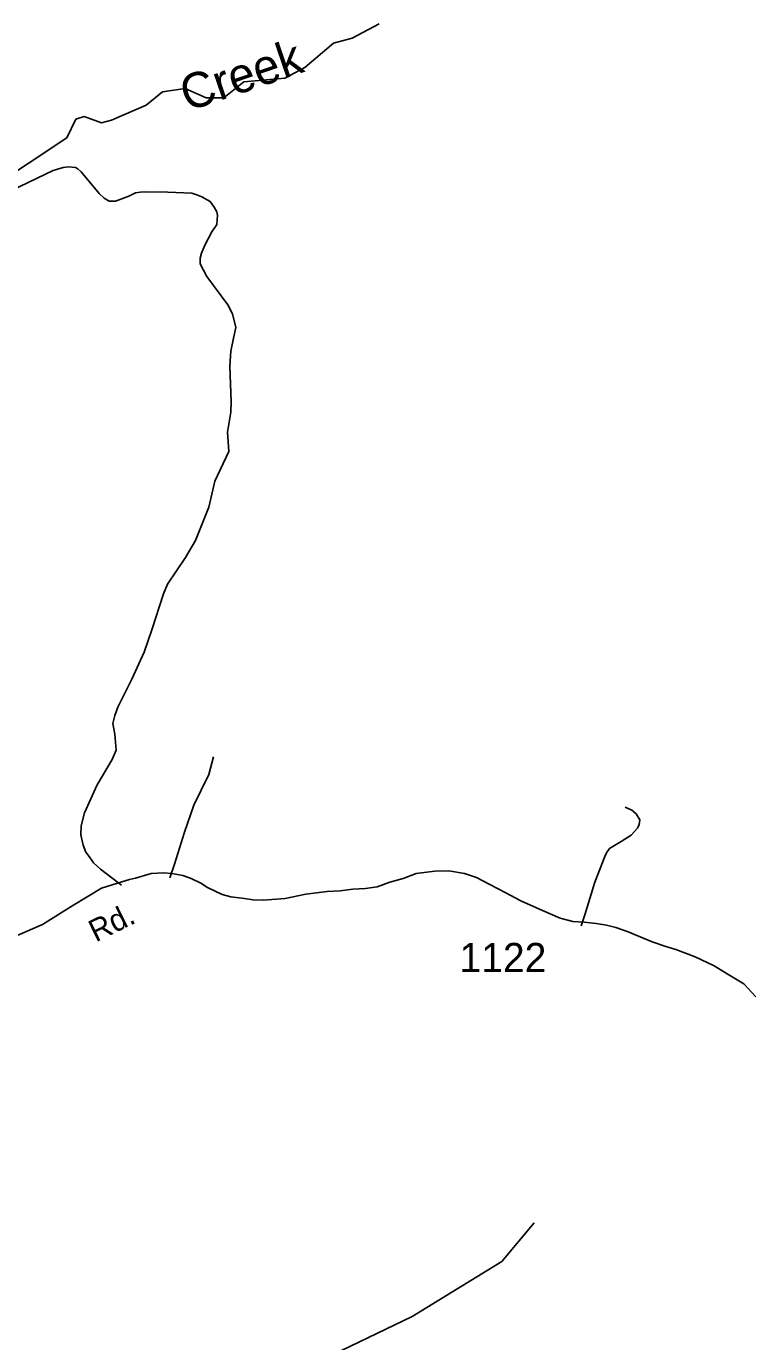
# Model space of a CAD drawing. Extents: x 990631 to 1056237, y 535999 to 585651.
# Drawn here: x 1011798 to 1014890, y 555422 to 561049 of the extents above; entities that cross this region are included whole.
import ezdxf

# ---------------------------------------------------------------- set-up
doc = ezdxf.new("R2010")
doc.units = 0
for name, color, linetype in [('Exist Hydrographic Creek Single Shore', 7, 'Continuous'), ('Exist Hydrographic Creek Single Shore Label', 7, 'Continuous'), ('Exist Hydrographic Misc Water Feature', 7, 'Continuous'), ('Exist Road Non-System Type 51', 7, 'Continuous'), ('Exist Road Secondary Type 51 Attributed', 7, 'Continuous'), ('Exist Road Secondary Type 51 Label', 7, 'Continuous'), ('Exist Road Secondary Type 51 Number Label', 7, 'Continuous')]:
    doc.layers.add(name, color=color, linetype=linetype)

msp = doc.modelspace()

# ---------------------------------------------------------------- linework, layer by layer
at = {"layer": 'Exist Hydrographic Creek Single Shore'}
msp.add_lwpolyline([(1011638.8, 560352.7), (1011971.1, 560572.3), (1012010.8, 560651.7), (1012045.4, 560664), (1012120.7, 560636.9), (1012162.5, 560647.3), (1012310.9, 560712.1), (1012381.9, 560768.6), (1012478.1, 560783.2), (1012568, 560743.5), (1012643.2, 560743.5), (1012728.9, 560812.5), (1012904.5, 560827.1), (1012990.2, 560873.1), (1013113.5, 560977.7), (1013192.9, 560998.6), (1013308.8, 561060.2)], dxfattribs=at)
msp.add_lwpolyline([(1011638.8, 560352.7), (1011971.1, 560572.3), (1012010.8, 560651.7), (1012045.4, 560664), (1012120.7, 560636.9), (1012162.5, 560647.3), (1012310.9, 560712.1), (1012381.9, 560768.6), (1012478.1, 560783.2), (1012568, 560743.5), (1012643.2, 560743.5), (1012728.9, 560812.5), (1012904.5, 560827.1), (1012990.2, 560873.1), (1013113.5, 560977.7), (1013192.9, 560998.6), (1013308.8, 561060.2)], dxfattribs=at)
at = {"layer": 'Exist Hydrographic Misc Water Feature'}
msp.add_lwpolyline([(1010209, 552369.8), (1010226.6, 552641.8), (1010175.1, 552852.9), (1010170.2, 553204.2), (1010081.6, 553297.9), (1010085.2, 553406.1), (1010352.9, 553683), (1011094.2, 554156.9), (1011569.2, 554400.1), (1012242.3, 554826.3), (1012619.3, 555130.4), (1013449.8, 555530.5), (1013832.9, 555765.6), (1013971.7, 555930.2)], dxfattribs=at)
msp.add_lwpolyline([(1010209, 552369.8), (1010226.6, 552641.8), (1010175.1, 552852.9), (1010170.2, 553204.2), (1010081.6, 553297.9), (1010085.2, 553406.1), (1010352.9, 553683), (1011094.2, 554156.9), (1011569.2, 554400.1), (1012242.3, 554826.3), (1012619.3, 555130.4), (1013449.8, 555530.5), (1013832.9, 555765.6), (1013971.7, 555930.2)], dxfattribs=at)
at = {"layer": 'Exist Road Non-System Type 51'}
for points in [[(1011723.8, 560341.2), (1011809.3, 560382.3), (1011912.9, 560433), (1011955.4, 560445.6), (1011979.4, 560448.7), (1012009.4, 560445.7), (1012019.3, 560439.5), (1012032.8, 560427), (1012109.8, 560334.4), (1012131.2, 560313.6), (1012152.7, 560301), (1012180.7, 560302), (1012237.6, 560322.1), (1012266.1, 560337.1), (1012286.1, 560340.5), (1012308.2, 560341.6), (1012404.2, 560340.5), (1012506.1, 560335), (1012528, 560328.4), (1012549.6, 560319.6), (1012585, 560300.4), (1012602.1, 560275.9), (1012613.5, 560255.4), (1012617, 560241.4), (1012613.6, 560201.4), (1012592.6, 560170), (1012562.6, 560113), (1012547.6, 560079.5), (1012542.9, 560057.6), (1012542, 560033.8), (1012570.3, 559978.8), (1012660.3, 559857.6), (1012680.9, 559818.9), (1012695, 559760.4), (1012685.4, 559714.6), (1012673.7, 559659), (1012669.6, 559595.1), (1012674.6, 559443), (1012673.1, 559399), (1012660.1, 559313.2), (1012665.3, 559231.1), (1012605.1, 559103), (1012579.4, 558991.7), (1012522.6, 558849.6), (1012480.1, 558776.9), (1012402.4, 558663.4), (1012384.9, 558621.9), (1012335.8, 558467.5), (1012302.5, 558372.5), (1012250.7, 558256.1), (1012190.7, 558136.1), (1012177.4, 558100.5), (1012168.3, 558066.9), (1012176.8, 558020.5), (1012182.4, 557952.2), (1012165.2, 557912.9), (1012101.6, 557804.8), (1012047.6, 557684.6), (1012033.6, 557629.1), (1012032.3, 557591.1), (1012041, 557546.7), (1012053.8, 557516.3), (1012067.2, 557497.8), (1012086.5, 557471.2), (1012115.5, 557444.2), (1012164.2, 557406.6), (1012205.2, 557375.2)], [(1012412.4, 557406.2), (1012432.4, 557465.6), (1012475, 557602.4), (1012514.9, 557717), (1012547.1, 557782), (1012579.2, 557849), (1012599.7, 557924.4)], [(1014172.8, 557201.4), (1014188.4, 557248.9), (1014231, 557387.7), (1014274.6, 557498.2), (1014281.1, 557513.9), (1014293.9, 557531.7), (1014344.9, 557561.8), (1014387.7, 557588.6), (1014414.7, 557619.6), (1014421.2, 557635.3), (1014424, 557655.3), (1014408.7, 557679.8), (1014389.3, 557696.6), (1014361.7, 557709.3)]]:
    msp.add_lwpolyline(points, dxfattribs=at)
at = {"layer": 'Exist Road Secondary Type 51 Attributed'}
msp.add_lwpolyline([(1014920.3, 556897.4), (1014869.5, 556952.4), (1014804.9, 556992.2), (1014743.1, 557030.7), (1014660.8, 557069.2), (1014578.4, 557099.4), (1014535.8, 557113.1), (1014476.8, 557132.4), (1014419.1, 557157.1), (1014373.8, 557175), (1014321.6, 557194.2), (1014281.8, 557203.8), (1014237.8, 557210.7), (1014185.7, 557216.2), (1014137.6, 557220.3), (1014082.7, 557234), (1014007.2, 557267), (1013915.2, 557308.2), (1013847.9, 557344), (1013782, 557378.3), (1013725.7, 557408.5), (1013673.5, 557425), (1013606.2, 557436), (1013547.2, 557434.6), (1013467.5, 557425), (1013411.2, 557404.4), (1013354.9, 557387.9), (1013300, 557368.7), (1013250.6, 557360.5), (1013195.6, 557357.7), (1013142.1, 557350.8), (1013085.8, 557348.1), (1012995.2, 557337.1), (1012905.9, 557317.9), (1012811.4, 557310.9), (1012767.5, 557312.4), (1012731.7, 557317.5), (1012673.9, 557325.5), (1012636.3, 557334.8), (1012573.3, 557364.9), (1012544.8, 557383.8), (1012503.6, 557403), (1012467.9, 557416.8), (1012421.2, 557425), (1012385.5, 557427.8), (1012333.3, 557425), (1012266, 557405.8), (1012239.9, 557398.9), (1012189.1, 557383.8), (1012120.5, 557361.8), (1011996.9, 557287.6), (1011867.5, 557206.3), (1011583.3, 557084.8)], dxfattribs=at)

# ---------------------------------------------------------------- texts
at = {"layer": 'Exist Hydrographic Creek Single Shore Label'}
msp.add_text('Creek', height=150, rotation=18.8064, dxfattribs=at).set_placement((1012488.1, 560683.7))
msp.add_text('Creek', height=150, rotation=18.8064, dxfattribs=at).set_placement((1012488.1, 560683.7))
at = {"layer": 'Exist Road Secondary Type 51 Label'}
msp.add_text('Rd.', height=95, rotation=26.1806, dxfattribs=at).set_placement((1012095.4, 557129.4))
msp.add_text('Rd.', height=95, rotation=26.1806, dxfattribs=at).set_placement((1012095.4, 557129.4))
at = {"layer": 'Exist Road Secondary Type 51 Number Label'}
msp.add_text('1122', height=125, dxfattribs=at).set_placement((1013652.4, 557003.1))

doc.saveas('drawing.dxf')
